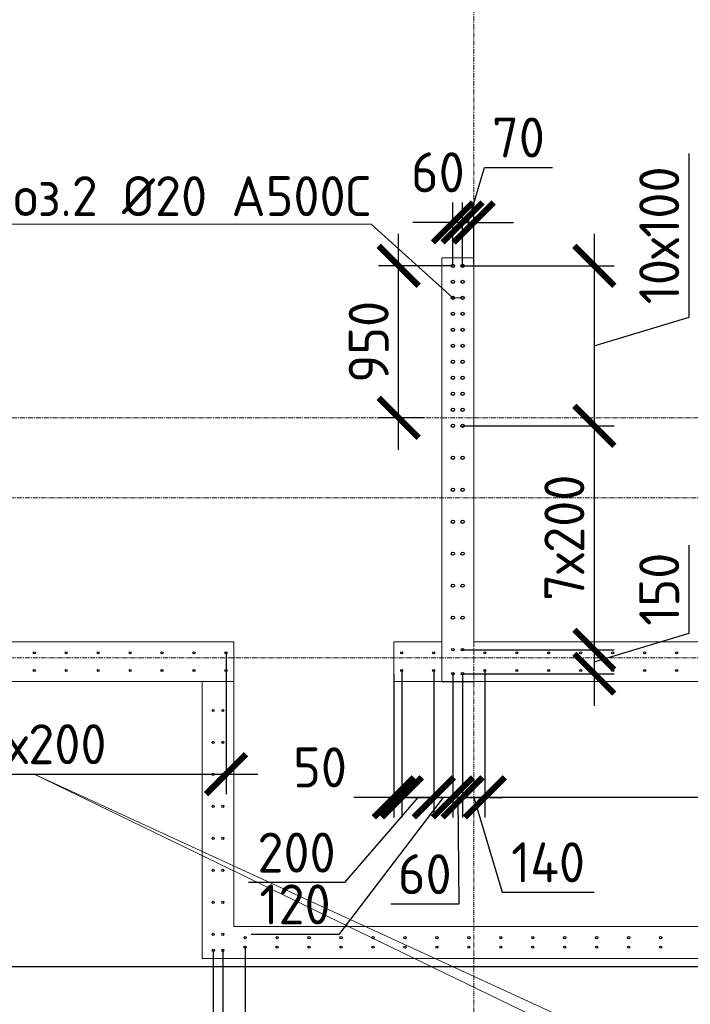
# Model space of a CAD drawing. Header units: millimetres. Extents: x 376598 to 1249954, y -318491 to -22134.
# Tile 390 of 444: x 1197254 to 1201451, y -237154 to -230998. Entities that reach past the tile are written whole.
import ezdxf
from ezdxf import colors
from ezdxf.entities.mleader import LeaderData, LeaderLine
from ezdxf.math import Vec2, Vec3

# ---------------------------------------------------------------- set-up
doc = ezdxf.new("R2010")
doc.units = ezdxf.units.MM
for name, pattern in [('01 Штриховая _4 мм_', [6, 3.5, -2.5]), ('______5', [1100, 800, -100, 100, -100]), ('HIDDEN2', [4.7625, 3.175, -1.5875]), ('осевая', [50.8, 31.75, -6.35, 6.35, -6.35])]:
    doc.linetypes.add(name, pattern=pattern)
for name, color, linetype, lineweight in [('0 Фундамент', 5, 'Continuous', 30), ('1 Стены', 3, 'Continuous', 30), ('Оси', 40, '______5', 18), ('подоснова', 151, 'Continuous', 5), ('РАЗМЕРЫ', 1, 'Continuous', 9), ('СТЕНЫ', 3, 'Continuous', 30)]:
    doc.layers.add(name, color=color, linetype=linetype, lineweight=lineweight)
doc.styles.add('GOST-2.304_Type-B', font='GOST_Common.ttf')
doc.dimstyles.new('СПДС', dxfattribs={"dimscale": 100, "dimtxt": 2.5, "dimasz": 2.5, "dimexe": 1.25, "dimexo": 0, "dimtad": 1, "dimdec": 0, "dimtxsty": 'GOST-2.304_Type-B', "dimblk": 'ARCHTICK', "dimcen": 2.5, "dimdle": 2, "dimadec": 0, "dimazin": 2, "dimtfac": 0.75, "dimtdec": 0, "dimtmove": 1, "dimatfit": 3, "dimfxl": 1, "dimtolj": 1, "dimarcsym": 1})

# ---------------------------------------------------------------- blocks, each defined once
blk = doc.blocks.new('оси 2.2-2.3')
at = {"layer": 'Оси', "color": 16, "linetype": 'осевая', "lineweight": 0, "transparency": 33554687}
for p, q in [((478554.9, -104267.9), (478554.9, -134893.5)), ((468653.8, -126895.4), (523707.4, -126895.4)), ((468076.3, -127395.4), (524372.9, -127395.4)), ((468076.3, -128395.4), (524372.9, -128395.4))]:
    blk.add_line(p, q, dxfattribs=at)
blk = doc.blocks.new('стены тп')
at = {"layer": '1 Стены', "color": 252, "linetype": 'HIDDEN2', "lineweight": 0, "true_color": 0x939598}
for p, q in [((866570.6, -206925.6), (866490.6, -206925.6)), ((866490.6, -206925.6), (866490.6, -209325.6)), ((866690.6, -206925.6), (866570.6, -206925.6)), ((866690.6, -209325.6), (866690.6, -206925.6)), ((865190.6, -209325.6), (862590.6, -209325.6)), ((865190.6, -209325.6), (865190.6, -209575.6)), ((866190.6, -209575.6), (866190.6, -209325.6)), ((866490.6, -209325.6), (866190.6, -209325.6)), ((874590.6, -209325.6), (866690.6, -209325.6)), ((862265.6, -209575.6), (864990.6, -209575.6)), ((864990.6, -209575.6), (864990.6, -211305.6)), ((865190.6, -209575.6), (864990.6, -209575.6)), ((864990.6, -209575.6), (865190.6, -209575.6)), ((865190.6, -211105.6), (865190.6, -209575.6)), ((866190.6, -209575.6), (871990.6, -209575.6)), ((871490.6, -211105.6), (865190.6, -211105.6)), ((864990.6, -211305.6), (865190.6, -211305.6)), ((865190.6, -211305.6), (871690.6, -211305.6))]:
    blk.add_line(p, q, dxfattribs=at)
blk = doc.blocks.new('_ArchTick')
at = {"color": 0, "linetype": 'ByBlock', "const_width": 0.15}
blk.add_lwpolyline([(-0.5, -0.5), (0.5, 0.5)], dxfattribs=at)
blk = doc.blocks.new('*D3388')
at = {"layer": 'DEFPOINTS', "color": 0, "lineweight": 0, "transparency": 16777216}
for p in [(1200025.3, -232537.2), (1200025.3, -233537.2), (1200849.8, -233537.2)]:
    blk.add_point(p, dxfattribs=at)
at = {"layer": 'РАЗМЕРЫ', "color": 0, "lineweight": -2, "transparency": 16777216}
for p, q in [((1201443.6, -232859), (1201443.6, -231834)), ((1200849.8, -232337.2), (1200849.8, -233737.2)), ((1200025.3, -232537.2), (1200974.8, -232537.2)), ((1200849.8, -233037.2), (1201443.6, -232859)), ((1200025.3, -233537.2), (1200974.8, -233537.2))]:
    blk.add_line(p, q, dxfattribs=at)
at = {"layer": 'РАЗМЕРЫ', "color": 0, "lineweight": -2, "transparency": 16777216, "xscale": 250, "yscale": 250, "zscale": 250}
for p, rotation in [((1200849.8, -232537.2), 90), ((1200849.8, -233537.2), 270)]:
    blk.add_blockref('_ArchTick', p, dxfattribs=dict(at, rotation=rotation))
at = {"layer": 'РАЗМЕРЫ', "color": 0, "lineweight": 0, "transparency": 16777216, "insert": (1201256.1, -232346.5), "char_height": 250, "attachment_point": 5, "rotation": 90, "style": 'GOST-2.304_Type-B'}
blk.add_mtext('\\A1;10х100', dxfattribs=at)
blk = doc.blocks.new('*D3389')
at = {"layer": 'DEFPOINTS', "color": 0, "lineweight": 0, "transparency": 16777216}
for p in [(1200025.3, -233537.2), (1200025.2, -234937.2, -360), (1200849.8, -234937.2)]:
    blk.add_point(p, dxfattribs=at)
at = {"layer": 'РАЗМЕРЫ', "color": 0, "lineweight": -2, "transparency": 16777216}
for p, q in [((1200849.8, -233337.2), (1200849.8, -235137.2)), ((1200025.3, -233537.2), (1200974.8, -233537.2)), ((1200025.2, -234937.2), (1200974.8, -234937.2))]:
    blk.add_line(p, q, dxfattribs=at)
at = {"layer": 'РАЗМЕРЫ', "color": 0, "lineweight": -2, "transparency": 16777216, "xscale": 250, "yscale": 250, "zscale": 250}
for p, rotation in [((1200849.8, -233537.2), 90), ((1200849.8, -234937.2), 270)]:
    blk.add_blockref('_ArchTick', p, dxfattribs=dict(at, rotation=rotation))
at = {"layer": 'РАЗМЕРЫ', "color": 0, "lineweight": 0, "transparency": 16777216, "insert": (1200662.3, -234237.2), "char_height": 250, "attachment_point": 5, "rotation": 90, "style": 'GOST-2.304_Type-B'}
blk.add_mtext('\\A1;7х200', dxfattribs=at)
blk = doc.blocks.new('*D3085')
at = {"layer": 'DEFPOINTS', "color": 0, "lineweight": 0, "transparency": 16777216}
for p in [(1200025.3, -232266.2), (1200025.3, -232537.2), (1200095, -232527.3)]:
    blk.add_point(p, dxfattribs=at)
at = {"layer": 'РАЗМЕРЫ', "color": 0, "lineweight": -2, "transparency": 16777216}
for p, q in [((1200060.2, -232266.2), (1200163.3, -231922.4)), ((1200163.3, -231922.4), (1200587.1, -231922.4)), ((1200025.3, -232537.2), (1200025.3, -232141.2)), ((1200095, -232527.3), (1200095, -232141.2)), ((1200025.3, -232266.2), (1199775.3, -232266.2)), ((1200095, -232266.2), (1200025.3, -232266.2)), ((1200095, -232266.2), (1200025.3, -232266.2)), ((1200095, -232266.2), (1200345, -232266.2))]:
    blk.add_line(p, q, dxfattribs=at)
at = {"layer": 'РАЗМЕРЫ', "color": 0, "lineweight": -2, "transparency": 16777216, "xscale": 250, "yscale": 250, "zscale": 250}
blk.add_blockref('_ArchTick', (1200025.3, -232266.2), dxfattribs=at)
at = {"layer": 'РАЗМЕРЫ', "color": 0, "lineweight": -2, "transparency": 16777216, "xscale": 250, "yscale": 250, "zscale": 250, "rotation": 180}
blk.add_blockref('_ArchTick', (1200095, -232266.2), dxfattribs=at)
at = {"layer": 'РАЗМЕРЫ', "color": 0, "lineweight": 0, "transparency": 16777216, "insert": (1200375.2, -231734.9), "char_height": 250, "attachment_point": 5, "style": 'GOST-2.304_Type-B'}
blk.add_mtext('\\A1;70', dxfattribs=at)
blk = doc.blocks.new('*D3390')
at = {"layer": 'DEFPOINTS', "color": 0, "lineweight": 0, "transparency": 16777216}
for p in [(1199965, -232266.2), (1200025.3, -232448.7), (1199965, -232537.2)]:
    blk.add_point(p, dxfattribs=at)
at = {"layer": 'РАЗМЕРЫ', "color": 0, "lineweight": -2, "transparency": 16777216}
for p, q in [((1199965, -232537.2), (1199965, -232141.2)), ((1200025.3, -232448.7), (1200025.3, -232141.2)), ((1199965, -232266.2), (1199715, -232266.2)), ((1200025.3, -232266.2), (1199965, -232266.2)), ((1200025.3, -232266.2), (1200275.3, -232266.2))]:
    blk.add_line(p, q, dxfattribs=at)
at = {"layer": 'РАЗМЕРЫ', "color": 0, "lineweight": -2, "transparency": 16777216, "xscale": 250, "yscale": 250, "zscale": 250}
blk.add_blockref('_ArchTick', (1199965, -232266.2), dxfattribs=at)
at = {"layer": 'РАЗМЕРЫ', "color": 0, "lineweight": -2, "transparency": 16777216, "xscale": 250, "yscale": 250, "zscale": 250, "rotation": 180}
blk.add_blockref('_ArchTick', (1200025.3, -232266.2), dxfattribs=at)
at = {"layer": 'РАЗМЕРЫ', "color": 0, "lineweight": 0, "transparency": 16777216, "insert": (1199870.9, -231952.5), "char_height": 250, "attachment_point": 5, "style": 'GOST-2.304_Type-B'}
blk.add_mtext('\\A1;60', dxfattribs=at)
blk = doc.blocks.new('*D3391')
at = {"layer": 'DEFPOINTS', "color": 0, "lineweight": 0, "transparency": 16777216}
for p in [(1200025.2, -234937.2, -360), (1200033.2, -235087.2, -360), (1200849.8, -235087.2)]:
    blk.add_point(p, dxfattribs=at)
at = {"layer": 'РАЗМЕРЫ', "color": 0, "lineweight": -2, "transparency": 16777216}
for p, q in [((1201443.6, -234834), (1201443.6, -234284)), ((1200849.8, -234737.2), (1200849.8, -235287.2)), ((1200849.8, -235012.2), (1201443.6, -234834)), ((1200025.2, -234937.2), (1200974.8, -234937.2)), ((1200033.2, -235087.2), (1200974.8, -235087.2))]:
    blk.add_line(p, q, dxfattribs=at)
at = {"layer": 'РАЗМЕРЫ', "color": 0, "lineweight": -2, "transparency": 16777216, "xscale": 250, "yscale": 250, "zscale": 250}
for p, rotation in [((1200849.8, -234937.2), 90), ((1200849.8, -235087.2), 270)]:
    blk.add_blockref('_ArchTick', p, dxfattribs=dict(at, rotation=rotation))
at = {"layer": 'РАЗМЕРЫ', "color": 0, "lineweight": 0, "transparency": 16777216, "insert": (1201256.1, -234559), "char_height": 250, "attachment_point": 5, "rotation": 90, "style": 'GOST-2.304_Type-B'}
blk.add_mtext('\\A1;150', dxfattribs=at)
blk = doc.blocks.new('*D3086')
at = {"layer": 'DEFPOINTS', "color": 0, "lineweight": 0, "transparency": 16777216}
for p in [(1199625.3, -232537.2), (1199965, -232537.2), (1199783.3, -233487.2)]:
    blk.add_point(p, dxfattribs=at)
at = {"layer": 'РАЗМЕРЫ', "color": 0, "lineweight": -2, "transparency": 16777216}
for p, q in [((1199625.3, -233687.2), (1199625.3, -232337.2)), ((1199965, -232537.2), (1199500.3, -232537.2)), ((1199783.3, -233487.2), (1199500.3, -233487.2))]:
    blk.add_line(p, q, dxfattribs=at)
at = {"layer": 'РАЗМЕРЫ', "color": 0, "lineweight": -2, "transparency": 16777216, "xscale": 250, "yscale": 250, "zscale": 250}
for p, rotation in [((1199625.3, -232537.2), 90), ((1199625.3, -233487.2), 270)]:
    blk.add_blockref('_ArchTick', p, dxfattribs=dict(at, rotation=rotation))
at = {"layer": 'РАЗМЕРЫ', "color": 0, "lineweight": 0, "transparency": 16777216, "insert": (1199437.8, -233012.2), "char_height": 250, "attachment_point": 5, "rotation": 90, "style": 'GOST-2.304_Type-B'}
blk.add_mtext('\\A1;950', dxfattribs=at)
blk = doc.blocks.new('_None')
blk = doc.blocks.new('*D3376')
at = {"layer": 'DEFPOINTS', "color": 0, "lineweight": 0, "transparency": 16777216}
for p in [(1200164.9, -235067.2, -720), (1207964.9, -235067.2, -720), (1200164.9, -235860.5)]:
    blk.add_point(p, dxfattribs=at)
at = {"layer": 'РАЗМЕРЫ', "color": 0, "lineweight": -2, "transparency": 16777216}
for p, q in [((1200164.9, -235067.2), (1200164.9, -235985.5)), ((1207964.9, -235067.2), (1207964.9, -235985.5)), ((1208164.9, -235860.5), (1199964.9, -235860.5))]:
    blk.add_line(p, q, dxfattribs=at)
at = {"layer": 'РАЗМЕРЫ', "color": 0, "lineweight": -2, "transparency": 16777216, "xscale": 250, "yscale": 250, "zscale": 250, "rotation": 180}
blk.add_blockref('_ArchTick', (1200164.9, -235860.5), dxfattribs=at)
at = {"layer": 'РАЗМЕРЫ', "color": 0, "lineweight": -2, "transparency": 16777216, "xscale": 250, "yscale": 250, "zscale": 250}
blk.add_blockref('_ArchTick', (1207964.9, -235860.5), dxfattribs=at)
at = {"layer": 'РАЗМЕРЫ', "color": 0, "lineweight": 0, "transparency": 16777216, "insert": (1204064.9, -235673), "char_height": 250, "attachment_point": 5, "style": 'GOST-2.304_Type-B'}
blk.add_mtext('\\A1;39х200', dxfattribs=at)
blk = doc.blocks.new('*D3377')
at = {"layer": 'DEFPOINTS', "color": 0, "lineweight": 0, "transparency": 16777216}
for p in [(1200025.2, -235087.2, -360), (1200164.9, -235067.2, -720), (1200025.2, -235860.5)]:
    blk.add_point(p, dxfattribs=at)
at = {"layer": 'РАЗМЕРЫ', "color": 0, "lineweight": -2, "transparency": 16777216}
for p, q in [((1200025.2, -235087.2), (1200025.2, -235985.5)), ((1200164.9, -235067.2), (1200164.9, -235985.5)), ((1200364.9, -235860.5), (1199825.2, -235860.5)), ((1200095.1, -235860.5), (1200273.2, -236454.2)), ((1200273.2, -236454.2), (1200848.2, -236454.2))]:
    blk.add_line(p, q, dxfattribs=at)
at = {"layer": 'РАЗМЕРЫ', "color": 0, "lineweight": -2, "transparency": 16777216, "xscale": 250, "yscale": 250, "zscale": 250, "rotation": 180}
blk.add_blockref('_ArchTick', (1200025.2, -235860.5), dxfattribs=at)
at = {"layer": 'РАЗМЕРЫ', "color": 0, "lineweight": -2, "transparency": 16777216, "xscale": 250, "yscale": 250, "zscale": 250}
blk.add_blockref('_ArchTick', (1200164.9, -235860.5), dxfattribs=at)
at = {"layer": 'РАЗМЕРЫ', "color": 0, "lineweight": 0, "transparency": 16777216, "insert": (1200560.7, -236266.7), "char_height": 250, "attachment_point": 5, "style": 'GOST-2.304_Type-B'}
blk.add_mtext('\\A1;140', dxfattribs=at)
blk = doc.blocks.new('*D3378')
at = {"layer": 'DEFPOINTS', "color": 0, "lineweight": 0, "transparency": 16777216}
for p in [(1199964.9, -235087.2, -360), (1200025.2, -235087.2, -360), (1199964.9, -235860.5)]:
    blk.add_point(p, dxfattribs=at)
at = {"layer": 'РАЗМЕРЫ', "color": 0, "lineweight": -2, "transparency": 16777216}
for p, q in [((1199964.9, -235087.2), (1199964.9, -235985.5)), ((1200025.2, -235087.2), (1200025.2, -235985.5)), ((1199964.9, -235860.5), (1199714.9, -235860.5)), ((1200025.2, -235860.5), (1199964.9, -235860.5)), ((1200025.2, -235860.5), (1199964.9, -235860.5)), ((1199995.1, -235860.5), (1200001.4, -236528.3)), ((1200025.2, -235860.5), (1200275.2, -235860.5)), ((1200001.4, -236528.3), (1199576.4, -236528.3))]:
    blk.add_line(p, q, dxfattribs=at)
at = {"layer": 'РАЗМЕРЫ', "color": 0, "lineweight": -2, "transparency": 16777216, "xscale": 250, "yscale": 250, "zscale": 250}
blk.add_blockref('_ArchTick', (1199964.9, -235860.5), dxfattribs=at)
at = {"layer": 'РАЗМЕРЫ', "color": 0, "lineweight": -2, "transparency": 16777216, "xscale": 250, "yscale": 250, "zscale": 250, "rotation": 180}
blk.add_blockref('_ArchTick', (1200025.2, -235860.5), dxfattribs=at)
at = {"layer": 'РАЗМЕРЫ', "color": 0, "lineweight": 0, "transparency": 16777216, "insert": (1199788.9, -236340.8), "char_height": 250, "attachment_point": 5, "style": 'GOST-2.304_Type-B'}
blk.add_mtext('\\A1;60', dxfattribs=at)
blk = doc.blocks.new('*D3379')
at = {"layer": 'DEFPOINTS', "color": 0, "lineweight": 0, "transparency": 16777216}
for p in [(1199845, -235067.2), (1199964.9, -235087.2, -360), (1199845, -235860.5)]:
    blk.add_point(p, dxfattribs=at)
at = {"layer": 'РАЗМЕРЫ', "color": 0, "lineweight": -2, "transparency": 16777216}
for p, q in [((1199845, -235067.2), (1199845, -235985.5)), ((1199964.9, -235087.2), (1199964.9, -235985.5)), ((1199904.9, -235860.5), (1199251.8, -236717.2)), ((1199845, -235860.5), (1199595, -235860.5)), ((1199964.9, -235860.5), (1199845, -235860.5)), ((1199964.9, -235860.5), (1199845, -235860.5)), ((1199964.9, -235860.5), (1200214.9, -235860.5)), ((1199251.8, -236717.2), (1198701.8, -236717.2))]:
    blk.add_line(p, q, dxfattribs=at)
at = {"layer": 'РАЗМЕРЫ', "color": 0, "lineweight": -2, "transparency": 16777216, "xscale": 250, "yscale": 250, "zscale": 250}
blk.add_blockref('_ArchTick', (1199845, -235860.5), dxfattribs=at)
at = {"layer": 'РАЗМЕРЫ', "color": 0, "lineweight": -2, "transparency": 16777216, "xscale": 250, "yscale": 250, "zscale": 250, "rotation": 180}
blk.add_blockref('_ArchTick', (1199964.9, -235860.5), dxfattribs=at)
at = {"layer": 'РАЗМЕРЫ', "color": 0, "lineweight": 0, "transparency": 16777216, "insert": (1198976.8, -236529.7), "char_height": 250, "attachment_point": 5, "style": 'GOST-2.304_Type-B'}
blk.add_mtext('\\A1;120', dxfattribs=at)
blk = doc.blocks.new('*D3380')
at = {"layer": 'DEFPOINTS', "color": 0, "lineweight": 0, "transparency": 16777216}
for p in [(1199645, -235067.2), (1199845, -235067.2), (1199645, -235860.5)]:
    blk.add_point(p, dxfattribs=at)
at = {"layer": 'РАЗМЕРЫ', "color": 0, "lineweight": -2, "transparency": 16777216}
for p, q in [((1199645, -235067.2), (1199645, -235985.5)), ((1199845, -235067.2), (1199845, -235985.5)), ((1199745, -235860.5), (1199286.3, -236393.2)), ((1200045, -235860.5), (1199445, -235860.5)), ((1199286.3, -236393.2), (1198686.3, -236393.2))]:
    blk.add_line(p, q, dxfattribs=at)
at = {"layer": 'РАЗМЕРЫ', "color": 0, "lineweight": -2, "transparency": 16777216, "xscale": 250, "yscale": 250, "zscale": 250, "rotation": 180}
blk.add_blockref('_ArchTick', (1199645, -235860.5), dxfattribs=at)
at = {"layer": 'РАЗМЕРЫ', "color": 0, "lineweight": -2, "transparency": 16777216, "xscale": 250, "yscale": 250, "zscale": 250}
blk.add_blockref('_ArchTick', (1199845, -235860.5), dxfattribs=at)
at = {"layer": 'РАЗМЕРЫ', "color": 0, "lineweight": 0, "transparency": 16777216, "insert": (1198986.3, -236205.7), "char_height": 250, "attachment_point": 5, "style": 'GOST-2.304_Type-B'}
blk.add_mtext('\\A1;200', dxfattribs=at)
blk = doc.blocks.new('*D3381')
at = {"layer": 'DEFPOINTS', "color": 0, "lineweight": 0, "transparency": 16777216}
for p in [(1199595, -235087.5), (1199645, -235067.2), (1199595, -235860.5)]:
    blk.add_point(p, dxfattribs=at)
at = {"layer": 'РАЗМЕРЫ', "color": 0, "lineweight": -2, "transparency": 16777216}
for p, q in [((1199595, -235087.5), (1199595, -235985.5)), ((1199645, -235067.2), (1199645, -235985.5)), ((1199595, -235860.5), (1199345, -235860.5)), ((1199645, -235860.5), (1199595, -235860.5)), ((1199645, -235860.5), (1199895, -235860.5))]:
    blk.add_line(p, q, dxfattribs=at)
at = {"layer": 'РАЗМЕРЫ', "color": 0, "lineweight": -2, "transparency": 16777216, "xscale": 250, "yscale": 250, "zscale": 250}
blk.add_blockref('_ArchTick', (1199595, -235860.5), dxfattribs=at)
at = {"layer": 'РАЗМЕРЫ', "color": 0, "lineweight": -2, "transparency": 16777216, "xscale": 250, "yscale": 250, "zscale": 250, "rotation": 180}
blk.add_blockref('_ArchTick', (1199645, -235860.5), dxfattribs=at)
at = {"layer": 'РАЗМЕРЫ', "color": 0, "lineweight": 0, "transparency": 16777216, "insert": (1199133.5, -235673), "char_height": 250, "attachment_point": 5, "style": 'GOST-2.304_Type-B'}
blk.add_mtext('\\A1;50', dxfattribs=at)
blk = doc.blocks.new('*D3382')
at = {"layer": 'DEFPOINTS', "color": 0, "lineweight": 0, "transparency": 16777216}
for p in [(1198664.6, -236797.2, -16.6), (1204671.6, -236797.2, -16.6), (1204671.6, -237555.4)]:
    blk.add_point(p, dxfattribs=at)
at = {"layer": 'РАЗМЕРЫ', "color": 0, "lineweight": -2, "transparency": 16777216}
for p, q in [((1198664.6, -236797.2), (1198664.6, -237680.4)), ((1204671.6, -236797.2), (1204671.6, -237680.4)), ((1198464.6, -237555.4), (1204871.6, -237555.4))]:
    blk.add_line(p, q, dxfattribs=at)
at = {"layer": 'РАЗМЕРЫ', "color": 0, "lineweight": -2, "transparency": 16777216, "xscale": 250, "yscale": 250, "zscale": 250, "rotation": 180}
blk.add_blockref('_ArchTick', (1198664.6, -237555.4), dxfattribs=at)
at = {"layer": 'РАЗМЕРЫ', "color": 0, "lineweight": -2, "transparency": 16777216, "xscale": 250, "yscale": 250, "zscale": 250}
blk.add_blockref('_ArchTick', (1204671.6, -237555.4), dxfattribs=at)
at = {"layer": 'РАЗМЕРЫ', "color": 0, "lineweight": 0, "transparency": 16777216, "insert": (1201668.1, -237367.9), "char_height": 250, "attachment_point": 5, "style": 'GOST-2.304_Type-B'}
blk.add_mtext('\\A1;30х200', dxfattribs=at)
blk = doc.blocks.new('*D3384')
at = {"layer": 'DEFPOINTS', "color": 0, "lineweight": 0, "transparency": 16777216}
for p in [(1198525.3, -236817.2, -16.6), (1198665.6, -236797.2, -16.6), (1198525.3, -237555.4)]:
    blk.add_point(p, dxfattribs=at)
at = {"layer": 'РАЗМЕРЫ', "color": 0, "lineweight": -2, "transparency": 16777216}
for p, q in [((1198525.3, -236817.2), (1198525.3, -237680.4)), ((1198665.6, -236797.2), (1198665.6, -237680.4)), ((1198865.6, -237555.4), (1198325.3, -237555.4)), ((1198595.5, -237555.4), (1198773.6, -238149.1)), ((1198773.6, -238149.1), (1199348.6, -238149.1))]:
    blk.add_line(p, q, dxfattribs=at)
at = {"layer": 'РАЗМЕРЫ', "color": 0, "lineweight": -2, "transparency": 16777216, "xscale": 250, "yscale": 250, "zscale": 250, "rotation": 180}
blk.add_blockref('_ArchTick', (1198525.3, -237555.4), dxfattribs=at)
at = {"layer": 'РАЗМЕРЫ', "color": 0, "lineweight": -2, "transparency": 16777216, "xscale": 250, "yscale": 250, "zscale": 250}
blk.add_blockref('_ArchTick', (1198665.6, -237555.4), dxfattribs=at)
at = {"layer": 'РАЗМЕРЫ', "color": 0, "lineweight": 0, "transparency": 16777216, "insert": (1199061.1, -237961.6), "char_height": 250, "attachment_point": 5, "style": 'GOST-2.304_Type-B'}
blk.add_mtext('\\A1;140', dxfattribs=at)
blk = doc.blocks.new('*D3385')
at = {"layer": 'DEFPOINTS', "color": 0, "lineweight": 0, "transparency": 16777216}
for p in [(1198465, -236817.2, -16.6), (1198525.3, -236817.2, -16.6), (1198465, -237555.4)]:
    blk.add_point(p, dxfattribs=at)
at = {"layer": 'РАЗМЕРЫ', "color": 0, "lineweight": -2, "transparency": 16777216}
for p, q in [((1198465, -236817.2), (1198465, -237680.4)), ((1198525.3, -236817.2), (1198525.3, -237680.4)), ((1198465, -237555.4), (1198215, -237555.4)), ((1198495.2, -237555.4), (1198368.2, -237961.6)), ((1198525.3, -237555.4), (1198465, -237555.4)), ((1198525.3, -237555.4), (1198465, -237555.4)), ((1198525.3, -237555.4), (1198775.3, -237555.4)), ((1198368.2, -237961.6), (1197943.2, -237961.6))]:
    blk.add_line(p, q, dxfattribs=at)
at = {"layer": 'РАЗМЕРЫ', "color": 0, "lineweight": -2, "transparency": 16777216, "xscale": 250, "yscale": 250, "zscale": 250}
blk.add_blockref('_ArchTick', (1198465, -237555.4), dxfattribs=at)
at = {"layer": 'РАЗМЕРЫ', "color": 0, "lineweight": -2, "transparency": 16777216, "xscale": 250, "yscale": 250, "zscale": 250, "rotation": 180}
blk.add_blockref('_ArchTick', (1198525.3, -237555.4), dxfattribs=at)
at = {"layer": 'РАЗМЕРЫ', "color": 0, "lineweight": 0, "transparency": 16777216, "insert": (1198155.7, -237774.1), "char_height": 250, "attachment_point": 5, "style": 'GOST-2.304_Type-B'}
blk.add_mtext('\\A1;60', dxfattribs=at)
blk = doc.blocks.new('*D3400')
at = {"layer": 'DEFPOINTS', "color": 0, "lineweight": 0, "transparency": 16777216}
for p in [(1196145, -234956.8), (1198545, -234956.8), (1198545, -235715.5)]:
    blk.add_point(p, dxfattribs=at)
at = {"layer": 'РАЗМЕРЫ', "color": 0, "lineweight": -2, "transparency": 16777216}
for p, q in [((1196145, -234956.8), (1196145, -235840.5)), ((1198545, -234956.8), (1198545, -235840.5)), ((1195945, -235715.5), (1198745, -235715.5))]:
    blk.add_line(p, q, dxfattribs=at)
at = {"layer": 'РАЗМЕРЫ', "color": 0, "lineweight": -2, "transparency": 16777216, "xscale": 250, "yscale": 250, "zscale": 250, "rotation": 180}
blk.add_blockref('_ArchTick', (1196145, -235715.5), dxfattribs=at)
at = {"layer": 'РАЗМЕРЫ', "color": 0, "lineweight": -2, "transparency": 16777216, "xscale": 250, "yscale": 250, "zscale": 250}
blk.add_blockref('_ArchTick', (1198545, -235715.5), dxfattribs=at)
at = {"layer": 'РАЗМЕРЫ', "color": 0, "lineweight": 0, "transparency": 16777216, "insert": (1197345, -235528), "char_height": 250, "attachment_point": 5, "style": 'GOST-2.304_Type-B'}
blk.add_mtext('\\A1;12х200', dxfattribs=at)
blk = doc.blocks.new('стены  тп')
at = {"layer": 'СТЕНЫ', "color": 251, "linetype": '01 Штриховая _4 мм_', "lineweight": 0, "true_color": 0x636466}
for p, q in [((546692.3, -336025.7, 3100), (546612.3, -336025.7, 3100)), ((546612.3, -336025.7, 3100), (546612.3, -338425.7, 3100)), ((546812.3, -336025.7, 3100), (546692.3, -336025.7, 3100)), ((546812.3, -338425.7, 3100), (546812.3, -336025.7, 3100)), ((545312.3, -338425.7, 3100), (542712.3, -338425.7, 3100)), ((545312.3, -338425.7, 3100), (545312.3, -338675.7, 3100)), ((546312.3, -338675.7, 3100), (546312.3, -338425.7, 3100)), ((546612.3, -338425.7, 3100), (546312.3, -338425.7, 3100)), ((554712.3, -338425.7, 3100), (546812.3, -338425.7, 3100)), ((542387.3, -338675.7, 3100), (545112.3, -338675.7, 3100)), ((545112.3, -338675.7, 3100), (545112.3, -340405.7, 3100)), ((545312.3, -338675.7, 3100), (545112.3, -338675.7, 3100)), ((545112.3, -338675.7, 3100), (545312.3, -338675.7, 3100)), ((545312.3, -340205.7, 3100), (545312.3, -338675.7, 3100)), ((546312.3, -338675.7, 3100), (552112.3, -338675.7, 3100)), ((551612.4, -340205.7, 3100), (545312.3, -340205.7, 3100)), ((545112.3, -340405.7, 3100), (545312.3, -340405.7, 3100)), ((545312.3, -340405.7, 3100), (551812.4, -340405.7, 3100))]:
    blk.add_line(p, q, dxfattribs=at)

msp = doc.modelspace()

# ---------------------------------------------------------------- linework, layer by layer
at = {"layer": '0 Фундамент'}
msp.add_lwpolyline([(1195694.8, -212737.2), (1195694.8, -236917.2), (1203044.8, -236917.2), (1203044.8, -236917.2), (1215544.8, -236917.2), (1215544.8, -236917.2), (1217894.8, -236917.2), (1217894.8, -236917.2), (1243344.8, -236917.2), (1243344.8, -232837.2), (1244824.8, -232837.2), (1244824.8, -224237.2), (1243344.8, -224237.2), (1243344.8, -212737.2), (1195694.8, -212737.2)], dxfattribs=at)
at = {"layer": '1 Стены', "color": 252, "lineweight": 0, "true_color": 0x939598}
for p, q in [((1199895, -235137.2), (1199895, -233887.2)), ((1199895, -235137.2), (1199895, -233887.2)), ((1200095, -235137.2), (1199895, -235137.2))]:
    msp.add_line(p, q, dxfattribs=at)
at = {"layer": 'РАЗМЕРЫ', "color": 6, "linetype": 'Continuous', "lineweight": 30}
for centre, radius in [((1199965, -232537.2), 10), ((1200025.3, -232537.2), 10), ((1199965, -232637.2), 10), ((1200025.3, -232637.2), 10), ((1199965, -232737.2), 10), ((1200025.3, -232737.2), 10), ((1199965, -232837.2), 10), ((1200025.3, -232837.2), 10), ((1199965, -232937.2), 10), ((1200025.3, -232937.2), 10), ((1199965, -233037.2), 10), ((1200025.3, -233037.2), 10), ((1199965, -233137.2), 10), ((1200025.3, -233137.2), 10), ((1199965, -233237.2), 10), ((1200025.3, -233237.2), 10), ((1199965, -233337.2), 10), ((1200025.3, -233337.2), 10), ((1199965, -233437.2), 10), ((1200025.3, -233437.2), 10), ((1199965, -233537.2), 10), ((1200025.3, -233537.2), 10), ((1199965, -233737.2), 10), ((1200025.3, -233737.2), 10), ((1199965, -233937.2), 10), ((1200025.3, -233937.2), 10), ((1199965, -234137.2), 10), ((1200025.3, -234137.2), 10), ((1199965, -234337.2), 10), ((1200025.3, -234337.2), 10), ((1199965, -234537.2), 10), ((1200025.3, -234537.2), 10), ((1199965, -234737.2), 10), ((1200025.3, -234737.2), 10), ((1199964.9, -234937.2, -360), 8), ((1200025.2, -234937.2, -360), 8), ((1199964.9, -235087.2, -360), 8), ((1200025.2, -235087.2, -360), 8)]:
    msp.add_circle(centre, radius, dxfattribs=at)
at = {"layer": 'РАЗМЕРЫ', "color": 8, "linetype": 'Continuous', "lineweight": 30}
for centre in [(1197345, -234956.8), (1197545, -234956.8), (1197745, -234956.8), (1197945, -234956.8), (1198145, -234956.8), (1198345, -234956.8), (1198545, -234956.8), (1199645, -234956.8), (1199845, -234956.8), (1200164.9, -234956.8, -720), (1200364.9, -234956.8, -720), (1200564.9, -234956.8, -720), (1200764.9, -234956.8, -720), (1200964.9, -234956.8, -720), (1201164.9, -234956.8, -720), (1201364.9, -234956.8, -720), (1197345, -235067.2), (1197545, -235067.2), (1197745, -235067.2), (1197945, -235067.2), (1198145, -235067.2), (1198345, -235067.2), (1198545, -235067.2), (1199645, -235067.2), (1199845, -235067.2), (1200164.9, -235067.2, -720), (1200364.9, -235067.2, -720), (1200564.9, -235067.2, -720), (1200764.9, -235067.2, -720), (1200964.9, -235067.2, -720), (1201164.9, -235067.2, -720), (1201364.9, -235067.2, -720), (1198464.6, -235317.2, -16.6), (1198525, -235317.2, -16.6), (1198464.6, -235517.2, -16.6), (1198525, -235517.2, -16.6), (1198464.6, -235717.2, -16.6), (1198525, -235717.2, -16.6), (1198464.6, -235917.2, -16.6), (1198525, -235917.2, -16.6), (1198464.6, -236117.2, -16.6), (1198525, -236117.2, -16.6), (1198464.6, -236317.2, -16.6), (1198525, -236317.2, -16.6), (1198464.6, -236517.2, -16.6), (1198525, -236517.2, -16.6), (1198464.6, -236717.2, -16.6), (1198525, -236717.2, -16.6), (1198665, -236737.2, -16.6), (1198865, -236737.2, -16.6), (1199065, -236737.2, -16.6), (1199265, -236737.2, -16.6), (1199465, -236737.2, -16.6), (1199665, -236737.2, -16.6), (1199865, -236737.2, -16.6), (1200065, -236737.2, -16.6), (1200265, -236737.2, -16.6), (1200465, -236737.2, -16.6), (1200665, -236737.2, -16.6), (1200865, -236737.2, -16.6), (1201065, -236737.2, -16.6), (1201265, -236737.2, -16.6), (1198465, -236817.2, -16.6), (1198525.3, -236817.2, -16.6), (1198664.6, -236797.2, -16.6), (1198864.6, -236797.2, -16.6), (1199064.6, -236797.2, -16.6), (1199264.6, -236797.2, -16.6), (1199464.6, -236797.2, -16.6), (1199664.6, -236797.2, -16.6), (1199864.6, -236797.2, -16.6), (1200064.6, -236797.2, -16.6), (1200264.6, -236797.2, -16.6), (1200464.6, -236797.2, -16.6), (1200664.6, -236797.2, -16.6), (1200864.6, -236797.2, -16.6), (1201064.6, -236797.2, -16.6), (1201264.6, -236797.2, -16.6)]:
    msp.add_circle(centre, 7, dxfattribs=at)

# ---------------------------------------------------------------- block references
at = {"layer": 'РАЗМЕРЫ', "color": 1}
for name, p in [('оси 2.2-2.3', (721540.1, -106591.8)), ('стены тп', (333404.4, -25561.5))]:
    msp.add_blockref(name, p, dxfattribs=at)
at = {"layer": 'РАЗМЕРЫ'}
msp.add_blockref('стены  тп', (653282.7, 103538.6, -3100), dxfattribs=at)

# ---------------------------------------------------------------- dimensions: what is measured, and where the dimension line sits
at = {"layer": 'РАЗМЕРЫ', "color": 1, "lineweight": 0}
for base, p1, p2, picture, middle in [((1200025.3, -232266.2), (1200095, -232527.3), (1200025.3, -232537.2), '*D3085', (1200225.8, -231734.9)), ((1200025.2, -235860.5), (1200164.9, -235067.2, -720), (1200025.2, -235087.2, -360), '*D3377', (1200335.7, -236266.7)), ((1198525.3, -237555.4), (1198665.6, -236797.2, -16.6), (1198525.3, -236817.2, -16.6), '*D3384', (1198836.1, -237961.6))]:
    dim = msp.add_linear_dim(base=base, p1=p1, p2=p2, dimstyle='СПДС', dxfattribs=at)
    dim.commit()
    dim.dimension.update_dxf_attribs({"geometry": picture, "text_midpoint": middle})
for base, p1, p2, picture, middle in [((1199965, -232266.2), (1200025.3, -232448.7), (1199965, -232537.2), '*D3390', (1199870.9, -232140)), ((1199645, -235860.5), (1199845, -235067.2), (1199645, -235067.2), '*D3380', (1199223.8, -236393.2)), ((1199845, -235860.5), (1199964.9, -235087.2, -360), (1199845, -235067.2), '*D3379', (1199189.3, -236717.2)), ((1199595, -235860.5), (1199645, -235067.2), (1199595, -235087.5), '*D3381', (1199133.5, -235860.5)), ((1199964.9, -235860.5), (1200025.2, -235087.2, -360), (1199964.9, -235087.2, -360), '*D3378', (1199938.9, -236528.3)), ((1198465, -237555.4), (1198525.3, -236817.2, -16.6), (1198465, -236817.2, -16.6), '*D3385', (1198305.7, -237961.6))]:
    dim = msp.add_linear_dim(base=base, p1=p1, p2=p2, dimstyle='СПДС', dxfattribs=at)
    dim.commit()
    dim.dimension.update_dxf_attribs({"geometry": picture, "text_midpoint": middle, "dimtype": 160})
for base, p1, p2, text, picture, middle in [((1200849.8, -233537.2), (1200025.3, -232537.2), (1200025.3, -233537.2), '10х100', '*D3388', (1201256.1, -232796.5)), ((1200849.8, -234937.2), (1200025.3, -233537.2), (1200025.2, -234937.2, -360), '7х200', '*D3389', (1200662.3, -234237.2))]:
    dim = msp.add_linear_dim(base=base, p1=p1, p2=p2, angle=90, text=text, dimstyle='СПДС', dxfattribs=at)
    dim.commit()
    dim.dimension.update_dxf_attribs({"geometry": picture, "text_midpoint": middle})
for base, p1, p2, picture, middle in [((1199625.3, -232537.2), (1199783.3, -233487.2), (1199965, -232537.2), '*D3086', (1199437.8, -233012.2)), ((1200849.8, -235087.2), (1200025.2, -234937.2, -360), (1200033.2, -235087.2, -360), '*D3391', (1201256.1, -234771.5))]:
    dim = msp.add_linear_dim(base=base, p1=p1, p2=p2, angle=90, dimstyle='СПДС', dxfattribs=at)
    dim.commit()
    dim.dimension.update_dxf_attribs({"geometry": picture, "text_midpoint": middle})
for base, p1, p2, text, picture, middle in [((1198545, -235715.5), (1196145, -234956.8), (1198545, -234956.8), '12х200', '*D3400', (1197345, -235528)), ((1200164.9, -235860.5), (1207964.9, -235067.2, -720), (1200164.9, -235067.2, -720), '39х200', '*D3376', (1204064.9, -235673)), ((1204671.6, -237555.4), (1198664.6, -236797.2, -16.6), (1204671.6, -236797.2, -16.6), '30х200', '*D3382', (1201668.1, -237367.9))]:
    dim = msp.add_linear_dim(base=base, p1=p1, p2=p2, text=text, dimstyle='СПДС', dxfattribs=at)
    dim.commit()
    dim.dimension.update_dxf_attribs({"geometry": picture, "text_midpoint": middle})

# ---------------------------------------------------------------- leaders
at = {"layer": 'подоснова', "color": 4, "ltscale": 0.3}
ml = msp.add_multileader_mtext('Standard', dxfattribs=at)
ml.set_content('{\\C2;поз.2 %%C20 А500С }', color=4, style='GOST-2.304_Type-B')
ml.set_leader_properties(color=256, linetype='ByLayer', lineweight=15)
ml.set_arrow_properties(name='NONE')
ml.build(insert=Vec2(0, 0))
ml.multileader.update_dxf_attribs({"text_left_attachment_type": 6, "text_right_attachment_type": 6, "dogleg_length": 0.1, "arrow_head_size": 18})
ctx = ml.context
ctx.base_point, ctx.char_height, ctx.arrow_head_size, ctx.landing_gap_size, ctx.plane_origin = Vec3(1197030.2, -232276.5), 250, 18, 20, Vec3(1204524.7, -231315.6)
ctx.left_attachment, ctx.right_attachment, ctx.text_align_type = 6, 6, 1
notes = []
notes.append((ctx, [(0, (1, 1, 0), (1199454, -232276.5), (-1, 0), 0.1, [(1, [(1200025.3, -232737.2), (1199965, -232737.2)], 0, [])])]))
ctx.mtext.insert, ctx.mtext.width, ctx.mtext.alignment, ctx.mtext.flow_direction = Vec3(1198242.1, -231976.5), 4075.871, 2, 5
ml = msp.add_multileader_mtext('Standard', dxfattribs=at)
ml.set_content('{\\C2;поз.5 %%C12 А500С }', color=4, style='GOST-2.304_Type-B')
ml.set_leader_properties(color=256, linetype='ByLayer', lineweight=15)
ml.set_arrow_properties(name='NONE')
ml.build(insert=Vec2(0, 0))
ml.multileader.update_dxf_attribs({"text_left_attachment_type": 6, "text_right_attachment_type": 6, "dogleg_length": 0.1, "arrow_head_size": 18})
ctx = ml.context
ctx.base_point, ctx.char_height, ctx.arrow_head_size, ctx.landing_gap_size, ctx.plane_origin = Vec3(1201341.9, -238641.5), 250, 18, 20, Vec3(1212477.5, -238279)
ctx.left_attachment, ctx.right_attachment, ctx.text_align_type = 6, 6, 1
notes.append((ctx, [(0, (1, 1, 0), (1203715.7, -238641.5), (-1, 0), 0.1, [(1, [(1201147.7, -237555.4), (1197345, -235715.5)], 0, []), (4, [(1203357.1, -235860.5), (1205952.2, -236127.2), (1210325.1, -235860.5)], 0, [])])]))
ctx.mtext.insert, ctx.mtext.width, ctx.mtext.alignment, ctx.mtext.flow_direction = Vec3(1202528.8, -238341.5), 4075.871, 2, 5
for ctx, leaders in notes:
    for number, flags, end, landing, length, lines in leaders:
        leader = LeaderData()
        leader.index, (leader.has_last_leader_line, leader.has_dogleg_vector, leader.attachment_direction) = number, flags
        leader.last_leader_point, leader.dogleg_vector, leader.dogleg_length = Vec3(end), Vec3(landing), length
        for number, points, colour, breaks in lines:
            line = LeaderLine()
            line.index, line.vertices, line.color, line.breaks = number, Vec3.list(points), colors.encode_raw_color(colour), breaks
            leader.lines.append(line)
        ctx.leaders.append(leader)

doc.saveas('drawing.dxf')
